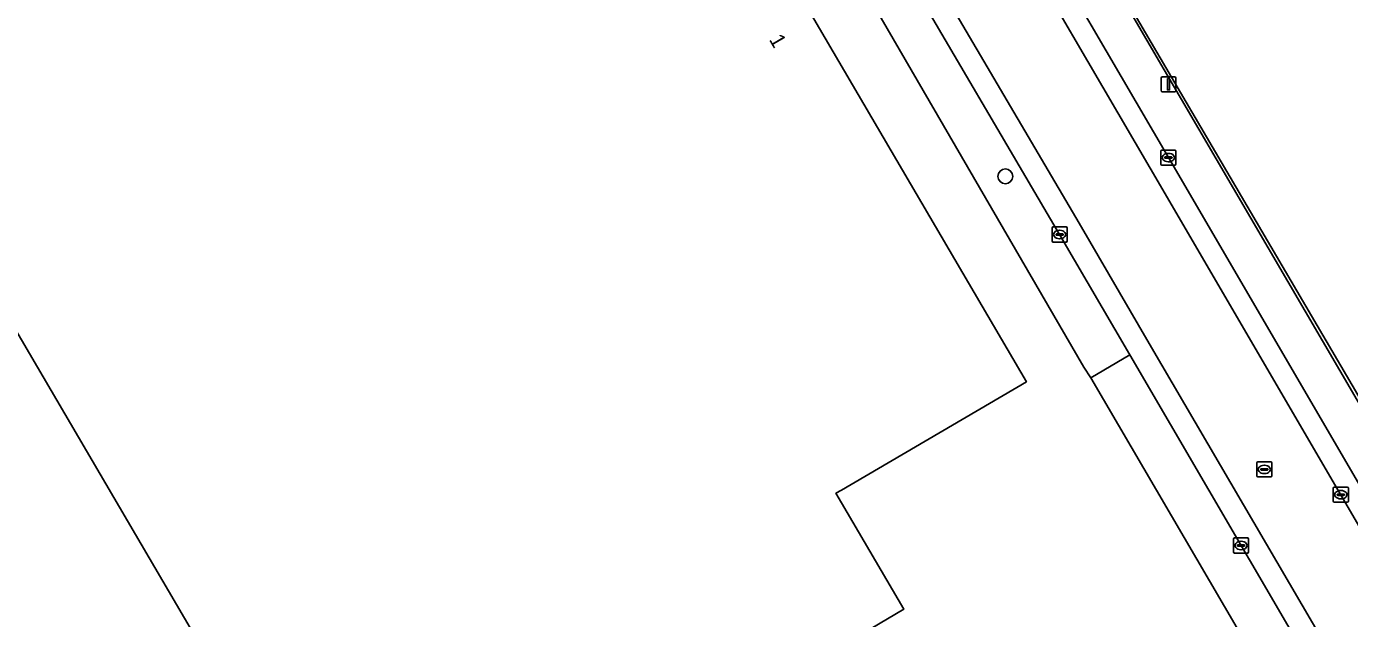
# Model space of a CAD drawing. Extents: x 157692 to 159674, y 381452 to 383291.
# Drawn here: x 159047.5 to 159135.3, y 382294.6 to 382333.8 of the extents above; entities that cross this region are included whole.
import ezdxf

# ---------------------------------------------------------------- set-up
doc = ezdxf.new("R2010")
doc.units = 0
for name, color, linetype in [('IMGEO_Boom', 7, 'Continuous'), ('IMGEO_Erf', 7, 'Continuous'), ('IMGEO_Hek', 7, 'Continuous'), ('IMGEO_Kolk', 7, 'Continuous'), ('IMGEO_Lichtmast', 7, 'Continuous'), ('IMGEO_Pand', 7, 'Continuous'), ('IMGEO_Pand_nummerreeks', 7, 'Continuous'), ('IMGEO_Parkeervlak_open', 7, 'Continuous'), ('IMGEO_Rijbaan_lokaal_gesloten', 7, 'Continuous'), ('IMGEO_Rioolput', 7, 'Continuous'), ('IMGEO_Voetpad_open', 7, 'Continuous')]:
    doc.layers.add(name, color=color, linetype=linetype)

msp = doc.modelspace()

# ---------------------------------------------------------------- linework, layer by layer
at = {"layer": 'IMGEO_Boom'}
msp.add_circle((159112.429, 382323.892), 0.489, dxfattribs=at)
at = {"layer": 'IMGEO_Erf'}
for points in [[(159273.494, 382285.815), (159328.456, 382317.435), (159293.957, 382373.753), (159216.622, 382500), (159163.39, 382587.536), (159160.939, 382586.067), (159166.124, 382577.149), (159166.385, 382577.301), (159191.551, 382534.13), (159211.779, 382499.43), (159076.554, 382420.561), (159081.564, 382412.044), (159085.887, 382414.558), (159216.554, 382490.535), (159226.388, 382473.62), (159095.722, 382397.643), (159091.399, 382395.129), (159092.197, 382393.998), (159087.731, 382391.406), (159103.11, 382364.958), (159146.26, 382291.081)], [(159142.471, 382268.948), (159132.631, 382285.807), (159131.323, 382287.914), (159118.094, 382310.535), (159117.626, 382311.245), (159090.759, 382357.551), (159082.624, 382371.462), (159048.553, 382429.785), (159044.016, 382437.53), (159038.682, 382446.625), (159035.125, 382452.659), (159026.422, 382467.604), (159019.413, 382479.835)], [(158977.955, 382388.707), (159000, 382401.564), (159012.563, 382408.891), (159038.694, 382424.131), (159043.016, 382426.645), (159048.749, 382416.85), (159051.689, 382411.827), (159060.174, 382397.329), (159077.523, 382367.685), (159073.208, 382365.16), (159020.635, 382334.39), (159026.807, 382328.358), (159025.733, 382323.717), (159025.864, 382323.794), (159037.037, 382330.336), (159081.152, 382356.17), (159085.466, 382358.697), (159113.824, 382310.271), (159101.565, 382303.091), (159101.19, 382302.872), (159105.694, 382295.18), (159102.438, 382293.274)]]:
    msp.add_lwpolyline(points, dxfattribs=at)
at = {"layer": 'IMGEO_Hek'}
msp.add_lwpolyline([(159161.827, 382265.491), (159159.385, 382269.716), (159159.154, 382269.539), (159145.077, 382293.575), (159087.731, 382391.406)], dxfattribs=at)
at = {"layer": 'IMGEO_Kolk'}
for p, q in [((159122.737, 382324.711), (159122.737, 382325.563)), ((159122.812, 382325.637), (159123.664, 382325.637)), ((159122.996, 382325.131), (159122.996, 382325.143)), ((159123.434, 382325.094), (159123.036, 382325.094)), ((159123.039, 382325.18), (159123.437, 382325.18)), ((159123.248, 382324.857), (159123.223, 382324.857)), ((159123.225, 382325.417), (159123.25, 382325.417)), ((159123.48, 382325.143), (159123.48, 382325.131)), ((159123.738, 382325.563), (159123.738, 382324.711)), ((159123.664, 382324.637), (159122.812, 382324.637)), ((159115.527, 382319.609), (159115.527, 382320.461)), ((159115.602, 382320.535), (159116.454, 382320.535)), ((159116.528, 382320.461), (159116.528, 382319.609)), ((159115.786, 382320.029), (159115.786, 382320.041)), ((159116.224, 382319.992), (159115.826, 382319.992)), ((159115.829, 382320.078), (159116.227, 382320.078)), ((159116.038, 382319.755), (159116.013, 382319.755)), ((159116.015, 382320.315), (159116.04, 382320.315)), ((159116.27, 382320.041), (159116.27, 382320.029)), ((159116.454, 382319.535), (159115.602, 382319.535)), ((159127.557, 382298.984), (159127.557, 382299.836)), ((159127.632, 382299.91), (159128.484, 382299.91)), ((159127.816, 382299.404), (159127.816, 382299.416)), ((159127.859, 382299.453), (159128.257, 382299.453)), ((159128.045, 382299.69), (159128.07, 382299.69)), ((159128.3, 382299.416), (159128.3, 382299.404)), ((159128.558, 382299.836), (159128.558, 382298.984)), ((159128.484, 382298.91), (159127.632, 382298.91)), ((159128.254, 382299.367), (159127.856, 382299.367)), ((159128.068, 382299.13), (159128.043, 382299.13))]:
    msp.add_line(p, q, dxfattribs=at)
for points in [[(159122.737, 382324.711), (159122.737, 382325.563)], [(159122.812, 382325.637), (159123.664, 382325.637)], [(159123.738, 382325.563), (159123.738, 382324.711)], [(159123.664, 382324.637), (159122.812, 382324.637)], [(159115.527, 382319.609), (159115.527, 382320.461)], [(159115.602, 382320.535), (159116.454, 382320.535)], [(159116.528, 382320.461), (159116.528, 382319.609)], [(159116.454, 382319.535), (159115.602, 382319.535)], [(159127.557, 382298.984), (159127.557, 382299.836)], [(159127.632, 382299.91), (159128.484, 382299.91)], [(159128.558, 382299.836), (159128.558, 382298.984)], [(159128.484, 382298.91), (159127.632, 382298.91)]]:
    msp.add_lwpolyline(points, dxfattribs=at)
for centre, radius, start, end in [((159122.814, 382325.561), 0.0765, 91.55205, 178.44795), ((159122.814, 382325.561), 0.0765, 91.55205, 178.44795), ((159123.036, 382325.14), 0.0403, 85.87752, 175.75265), ((159123.033, 382325.13), 0.0366, 178.93798, 274.71019), ((159123.437, 382325.137), 0.043, 264.86636, 352.45326), ((159123.441, 382325.142), 0.0386, 1.73085, 96.63898), ((159123.662, 382325.561), 0.0765, 1.55205, 88.44795), ((159123.662, 382325.561), 0.0765, 1.55205, 88.44795), ((159122.814, 382324.713), 0.0765, 181.55205, 268.44795), ((159122.814, 382324.713), 0.0765, 181.55205, 268.44795), ((159123.662, 382324.713), 0.0765, 271.55205, 358.44795), ((159123.662, 382324.713), 0.0765, 271.55205, 358.44795), ((159115.604, 382320.459), 0.0765, 91.55205, 178.44795), ((159115.604, 382320.459), 0.0765, 91.55205, 178.44795), ((159116.452, 382320.459), 0.0765, 1.55205, 88.44795), ((159116.452, 382320.459), 0.0765, 1.55205, 88.44795), ((159115.604, 382319.611), 0.0765, 181.55205, 268.44795), ((159115.604, 382319.611), 0.0765, 181.55205, 268.44795), ((159115.826, 382320.038), 0.0403, 85.87752, 175.75265), ((159115.823, 382320.028), 0.0366, 178.93798, 274.71019), ((159116.227, 382320.035), 0.043, 264.86636, 352.45326), ((159116.231, 382320.04), 0.0386, 1.73085, 96.63898), ((159116.452, 382319.611), 0.0765, 271.55205, 358.44795), ((159116.452, 382319.611), 0.0765, 271.55205, 358.44795), ((159127.634, 382299.834), 0.0765, 91.55205, 178.44795), ((159127.634, 382299.834), 0.0765, 91.55205, 178.44795), ((159127.856, 382299.413), 0.0403, 85.87752, 175.75265), ((159127.853, 382299.403), 0.0366, 178.93798, 274.71019), ((159128.257, 382299.41), 0.043, 264.86636, 352.45326), ((159128.261, 382299.415), 0.0386, 1.73085, 96.63898), ((159128.482, 382299.834), 0.0765, 1.55205, 88.44795), ((159128.482, 382299.834), 0.0765, 1.55205, 88.44795), ((159127.634, 382298.986), 0.0765, 181.55205, 268.44795), ((159127.634, 382298.986), 0.0765, 181.55205, 268.44795), ((159128.482, 382298.986), 0.0765, 271.55205, 358.44795), ((159128.482, 382298.986), 0.0765, 271.55205, 358.44795)]:
    msp.add_arc(centre, radius, start, end, dxfattribs=at)
for centre, major_axis, ratio, start_param, end_param in [((159123.224, 382325.137), (-0.387, 0.002), 0.722429, 4.712389, 7.853982), ((159123.249, 382325.137), (-0.39, 0.002), 0.717154, 1.570796, 4.712389), ((159116.014, 382320.035), (-0.387, 0.002), 0.722429, 4.712389, 7.853982), ((159116.039, 382320.035), (-0.39, 0.002), 0.717154, 1.570796, 4.712389), ((159128.044, 382299.41), (-0.387, 0.002), 0.722429, 4.712389, 7.853982), ((159128.069, 382299.41), (-0.39, 0.002), 0.717154, 1.570796, 4.712389)]:
    msp.add_ellipse(centre, major_axis=major_axis, ratio=ratio, start_param=start_param, end_param=end_param, dxfattribs=at)
at = {"layer": 'IMGEO_Lichtmast'}
for p, q in [((159122.75, 382329.599), (159122.75, 382330.399)), ((159122.75, 382330.399), (159122.75, 382329.599)), ((159122.85, 382330.499), (159123.64, 382330.499)), ((159123.64, 382330.499), (159122.85, 382330.499)), ((159123.74, 382330.399), (159123.74, 382329.599)), ((159123.74, 382329.599), (159123.74, 382330.399)), ((159123.64, 382329.499), (159122.85, 382329.499)), ((159122.85, 382329.499), (159123.64, 382329.499))]:
    msp.add_line(p, q, dxfattribs=at)
msp.add_lwpolyline([(159123.17, 382330.374), (159123.32, 382330.374), (159123.32, 382329.624), (159123.17, 382329.624), (159123.17, 382330.374)], dxfattribs=at)
for centre, start, end in [((159122.85, 382330.399), 90, 180), ((159122.85, 382330.399), 90, 180), ((159123.64, 382330.399), 0, 90), ((159123.64, 382330.399), 360, 90), ((159122.85, 382329.599), 180, 270), ((159122.85, 382329.599), 180, 270), ((159123.64, 382329.599), 270, 0), ((159123.64, 382329.599), 270, 0)]:
    msp.add_arc(centre, 0.1, start, end, dxfattribs=at)
at = {"layer": 'IMGEO_Pand'}
msp.add_lwpolyline([(159074.613, 382266.206), (159081.718, 382254.144), (159093.699, 382261.16), (159100.241, 382250), (159101.591, 382247.698), (159105.215, 382249.821), (159105.52, 382250), (159106.162, 382250.377), (159105.6, 382251.337), (159113.054, 382255.71), (159113.62, 382254.746), (159114.535, 382255.282), (159130.158, 382264.437), (159122.053, 382278.279), (159117.616, 382275.681), (159113.985, 382273.555), (159102.438, 382293.274), (159105.694, 382295.18), (159101.19, 382302.872), (159101.565, 382303.091), (159113.824, 382310.271), (159085.466, 382358.697), (159081.152, 382356.17), (159037.037, 382330.336)], close=True, dxfattribs=at)
msp.add_lwpolyline([(159070.467, 382263.811), (159074.613, 382266.206), (159037.037, 382330.336), (159025.864, 382323.794), (159018.608, 382288.681), (159034.57, 382285.351), (159035.711, 382286.015), (159037.026, 382286.78), (159041.352, 382279.365), (159040.045, 382278.599), (159038.824, 382273.44)], dxfattribs=at)
at = {"layer": 'IMGEO_Parkeervlak_open'}
msp.add_lwpolyline([(159077.163, 382409.47), (159072.057, 382418.198), (159066.152, 382428.292), (159063.873, 382432.188), (159060.954, 382437.177), (159058.62, 382435.786), (159063.472, 382427.52), (159073.439, 382410.444), (159082.875, 382394.336), (159085.401, 382390.018), (159092.391, 382378.068), (159103.311, 382359.352), (159112.833, 382342.992), (159123.237, 382325.137), (159135.842, 382303.553), (159143.881, 382289.925), (159159.071, 382263.958), (159161.311, 382265.277), (159146.26, 382291.081), (159103.11, 382364.958), (159087.731, 382391.406)], close=True, dxfattribs=at)
at = {"layer": 'IMGEO_Rijbaan_lokaal_gesloten'}
for points in [[(159063.472, 382427.52), (159058.62, 382435.786), (159057.417, 382435.069), (159062.264, 382426.813), (159072.23, 382409.737), (159081.667, 382393.629), (159084.192, 382389.311), (159091.182, 382377.362), (159102.101, 382358.647), (159111.623, 382342.287), (159122.028, 382324.432), (159134.633, 382302.847), (159145.148, 382284.823), (159155.325, 382267.42), (159157.641, 382263.44), (159174.5, 382234.542), (159175.2, 382233.343), (159184.255, 382224.142), (159181.818, 382227.27), (159177.76, 382232.926), (159175.52, 382236.142)], [(159084.192, 382389.311), (159081.667, 382393.629), (159072.23, 382409.737), (159062.264, 382426.813), (159057.417, 382435.069), (159052.365, 382432.057), (159063.794, 382412.515), (159066.321, 382408.255), (159067.432, 382406.325), (159076.469, 382390.805), (159076.612, 382390.6), (159079.253, 382386.255), (159086.295, 382373.984), (159094.603, 382359.781), (159096.676, 382356.151), (159106.453, 382339.3), (159117.324, 382320.793), (159121.972, 382312.81), (159135.154, 382290.23)], [(159173.751, 382238.863), (159162.212, 382258.588), (159159.071, 382263.958), (159143.881, 382289.925), (159135.842, 382303.553), (159123.237, 382325.137), (159112.833, 382342.992), (159103.311, 382359.352), (159092.391, 382378.068), (159085.401, 382390.018), (159082.875, 382394.336), (159073.439, 382410.444), (159063.472, 382427.52)], [(159066.134, 382405.573), (159075.203, 382389.998), (159075.354, 382389.781), (159077.961, 382385.492), (159085.041, 382373.155), (159085.183, 382372.967), (159093.304, 382359.031), (159095.376, 382355.403), (159105.158, 382338.544), (159116.029, 382320.036), (159120.676, 382312.055), (159133.858, 382289.474)], [(159135.154, 382290.23), (159121.972, 382312.81), (159117.324, 382320.793), (159106.453, 382339.3), (159096.676, 382356.151), (159094.603, 382359.781), (159086.295, 382373.984), (159079.253, 382386.255), (159076.612, 382390.6), (159076.469, 382390.805)], [(159167.378, 382223.371), (159174.5, 382234.542), (159157.641, 382263.44), (159155.325, 382267.42), (159145.148, 382284.823), (159134.633, 382302.847), (159122.028, 382324.432), (159111.623, 382342.287), (159102.101, 382358.647), (159091.182, 382377.362), (159084.192, 382389.311)]]:
    msp.add_lwpolyline(points, dxfattribs=at)
at = {"layer": 'IMGEO_Rioolput'}
for p, q in [((159129.101, 382304.03), (159129.101, 382304.882)), ((159129.176, 382304.956), (159130.028, 382304.956)), ((159129.589, 382304.736), (159129.614, 382304.736)), ((159130.102, 382304.882), (159130.102, 382304.03)), ((159130.028, 382303.956), (159129.176, 382303.956)), ((159129.36, 382304.45), (159129.36, 382304.462)), ((159129.798, 382304.413), (159129.4, 382304.413)), ((159129.403, 382304.499), (159129.801, 382304.499)), ((159129.612, 382304.176), (159129.587, 382304.176)), ((159129.844, 382304.462), (159129.844, 382304.45)), ((159134.172, 382302.354), (159134.172, 382303.206)), ((159134.247, 382303.28), (159135.099, 382303.28)), ((159134.66, 382303.06), (159134.685, 382303.06)), ((159135.173, 382303.206), (159135.173, 382302.354)), ((159135.099, 382302.28), (159134.247, 382302.28)), ((159134.431, 382302.774), (159134.431, 382302.786)), ((159134.869, 382302.737), (159134.471, 382302.737)), ((159134.474, 382302.823), (159134.872, 382302.823)), ((159134.683, 382302.5), (159134.658, 382302.5)), ((159134.915, 382302.786), (159134.915, 382302.774))]:
    msp.add_line(p, q, dxfattribs=at)
for points in [[(159129.101, 382304.03), (159129.101, 382304.882)], [(159129.176, 382304.956), (159130.028, 382304.956)], [(159130.102, 382304.882), (159130.102, 382304.03)], [(159130.028, 382303.956), (159129.176, 382303.956)], [(159134.172, 382302.354), (159134.172, 382303.206)], [(159134.247, 382303.28), (159135.099, 382303.28)], [(159135.173, 382303.206), (159135.173, 382302.354)], [(159135.099, 382302.28), (159134.247, 382302.28)]]:
    msp.add_lwpolyline(points, dxfattribs=at)
for centre, radius, start, end in [((159129.178, 382304.88), 0.0765, 91.55205, 178.44795), ((159129.178, 382304.88), 0.0765, 91.55205, 178.44795), ((159130.026, 382304.88), 0.0765, 1.55205, 88.44795), ((159130.026, 382304.88), 0.0765, 1.55205, 88.44795), ((159129.178, 382304.032), 0.0765, 181.55205, 268.44795), ((159129.178, 382304.032), 0.0765, 181.55205, 268.44795), ((159129.4, 382304.459), 0.0403, 85.87752, 175.75265), ((159129.397, 382304.449), 0.0366, 178.93798, 274.71019), ((159129.801, 382304.456), 0.043, 264.86636, 352.45326), ((159129.805, 382304.461), 0.0386, 1.73085, 96.63898), ((159130.026, 382304.032), 0.0765, 271.55205, 358.44795), ((159130.026, 382304.032), 0.0765, 271.55205, 358.44795), ((159134.249, 382303.204), 0.0765, 91.55205, 178.44795), ((159134.249, 382303.204), 0.0765, 91.55205, 178.44795), ((159135.097, 382303.204), 0.0765, 1.55205, 88.44795), ((159135.097, 382303.204), 0.0765, 1.55205, 88.44795), ((159134.249, 382302.356), 0.0765, 181.55205, 268.44795), ((159134.249, 382302.356), 0.0765, 181.55205, 268.44795), ((159134.471, 382302.783), 0.0403, 85.87752, 175.75265), ((159134.468, 382302.773), 0.0366, 178.93798, 274.71019), ((159134.872, 382302.78), 0.043, 264.86636, 352.45326), ((159134.876, 382302.785), 0.0386, 1.73085, 96.63898), ((159135.097, 382302.356), 0.0765, 271.55205, 358.44795), ((159135.097, 382302.356), 0.0765, 271.55205, 358.44795)]:
    msp.add_arc(centre, radius, start, end, dxfattribs=at)
for centre, major_axis, ratio, start_param, end_param in [((159129.588, 382304.456), (-0.387, 0.002), 0.722429, 4.712389, 7.853982), ((159129.613, 382304.456), (-0.39, 0.002), 0.717154, 1.570796, 4.712389), ((159134.659, 382302.78), (-0.387, 0.002), 0.722429, 4.712389, 7.853982), ((159134.684, 382302.78), (-0.39, 0.002), 0.717154, 1.570796, 4.712389)]:
    msp.add_ellipse(centre, major_axis=major_axis, ratio=ratio, start_param=start_param, end_param=end_param, dxfattribs=at)
at = {"layer": 'IMGEO_Voetpad_open'}
for points in [[(159120.676, 382312.055), (159116.029, 382320.036), (159105.158, 382338.544), (159095.376, 382355.403), (159093.304, 382359.031), (159090.759, 382357.551), (159117.626, 382311.245), (159118.094, 382310.535)], [(159133.858, 382289.474), (159120.676, 382312.055), (159118.094, 382310.535), (159131.323, 382287.914)]]:
    msp.add_lwpolyline(points, close=True, dxfattribs=at)

# ---------------------------------------------------------------- texts
at = {"layer": 'IMGEO_Pand_nummerreeks'}
msp.add_text('1', height=1, rotation=300.35301, dxfattribs=at).set_placement((159096.733, 382332.966))

doc.saveas('drawing.dxf')
